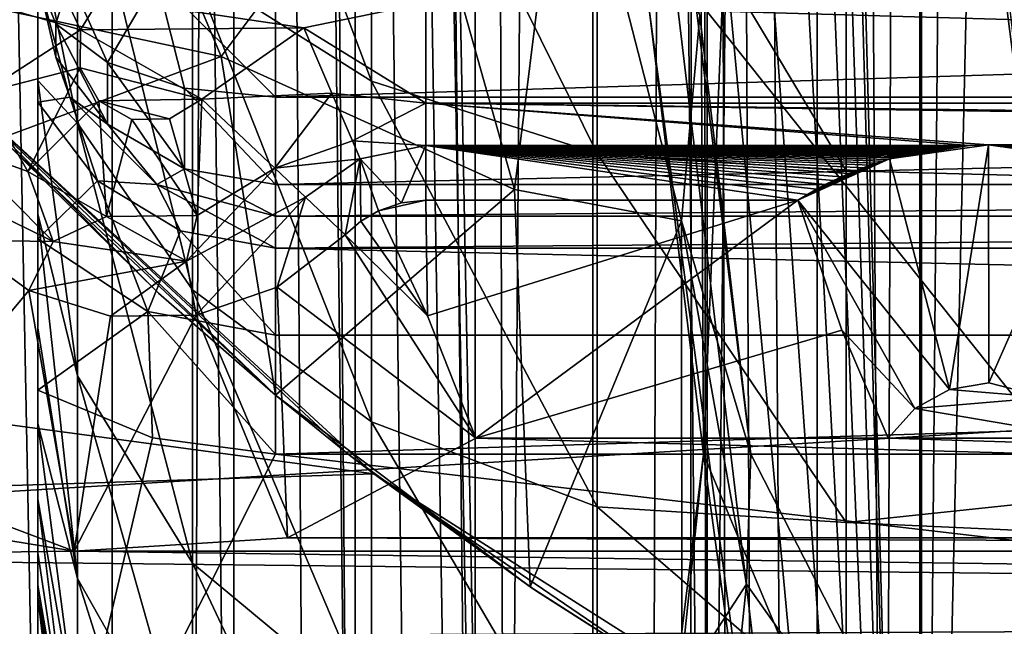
# Model space of a CAD drawing. Header units: metres. Extents: x -104 to 104, y -111 to 38.
# Tile 612 of 656: x -4.54 to -2.47, y -5.36 to -4.09. Entities that reach past the tile are written whole.
import ezdxf

# ---------------------------------------------------------------- set-up
doc = ezdxf.new("R2010")
doc.units = ezdxf.units.M
doc.layers.add('solid_509367_AD153', color=7, linetype='CONTINUOUS')

msp = doc.modelspace()

# ---------------------------------------------------------------- linework, layer by layer
at = {"layer": 'solid_509367_AD153'}
for points in [[(-2.166305, 19.912369, 77.697067), (-3.119777, 19.78565, 77.693916), (-2.351906, -88.253304, 77.696541)], [(-3.119777, 19.78565, 77.693916), (-4.065849, 19.613483, 77.689667), (-3.25963, -22.351816, 77.693359)], [(-3.119777, 19.78565, 77.693916), (-3.25963, -22.351816, 77.693359), (-3.14786, -86.846909, 77.69381)], [(-3.119777, 19.78565, 77.693916), (-3.14786, -86.846909, 77.69381), (-3.018023, -87.232002, 77.694305)], [(-3.119777, 19.78565, 77.693916), (-2.62201, -87.935936, 77.695702), (-2.351906, -88.253304, 77.696541)], [(-3.119777, 19.78565, 77.693916), (-2.842237, -87.594536, 77.694954), (-2.62201, -87.935936, 77.695702)], [(-3.119777, 19.78565, 77.693916), (-3.018023, -87.232002, 77.694305), (-2.842237, -87.594536, 77.694954)], [(-4.065849, 19.613483, 77.689667), (-5.00351, 19.395918, 77.684357), (-4.22646, -20.03903, 77.688835)], [(-4.065849, 19.613483, 77.689667), (-4.22646, -20.03903, 77.688835), (-3.724842, -20.678539, 77.69133)], [(-4.065849, 19.613483, 77.689667), (-3.29191, -21.901579, 77.69323), (-3.25963, -22.351816, 77.693359)], [(-4.065849, 19.613483, 77.689667), (-3.381114, -21.471359, 77.692856), (-3.29191, -21.901579, 77.69323)], [(-4.065849, 19.613483, 77.689667), (-3.527599, -21.060726, 77.692223), (-3.381114, -21.471359, 77.692856)], [(-4.065849, 19.613483, 77.689667), (-3.724842, -20.678539, 77.69133), (-3.527599, -21.060726, 77.692223)], [(-88.5, -7.5, -19), (-88.5, 19.5, -19), (88.5, 19.5, -19)], [(-36.57795, -7.5, -19), (-88.5, -7.5, -19), (88.5, 19.5, -19)], [(-34.248123, -7.626659, -19), (-36.57795, -7.5, -19), (88.5, 19.5, -19)], [(-31.945723, -8.004942, -19), (-34.248123, -7.626659, -19), (88.5, 19.5, -19)], [(31.945723, -8.004942, -19), (-31.945723, -8.004942, -19), (88.5, 19.5, -19)], [(-5.00351, 19.395918, 77.684357), (-4.826211, -19.571341, 77.68544), (-4.22646, -20.03903, 77.688835)], [(-3.1, -5, 9.95), (-2.144829, 17.720594, 9.95), (-3.207631, 17.558769, 9.95)], [(-3.1, -5, 9.95), (-0.210047, -11.912165, 9.95), (-2.144829, 17.720594, 9.95)], [(-3.213941, -4.064489, 9.95), (-3.1, -5, 9.95), (-3.207631, 17.558769, 9.95)], [(-2.645041, 15.95874, 8.518234), (-2.645041, -8.3441, 8.518234), (-3.137322, 10.169916, 8.531125)], [(-2.092191, 15.933249, 8.396935), (-2.645041, -8.3441, 8.518234), (-2.645041, 15.95874, 8.518234)], [(-2.092191, 15.933249, 8.396935), (-2.092191, -8.318608, 8.396935), (-2.645041, -8.3441, 8.518234)], [(-2.641419, -7.942308, -15.57002), (-2.43484, 15.591616, -15.414058), (-2.641453, 15.557263, -15.570044)], [(-2.641419, -7.942308, -15.57002), (-2.434789, -7.976449, -15.414016), (-2.43484, 15.591616, -15.414058)], [(-2.718988, -7.929505, -15.621731), (-2.641453, 15.557263, -15.570044), (-2.860988, 15.520916, -15.707774)], [(-2.718988, -7.929505, -15.621731), (-2.641419, -7.942308, -15.57002), (-2.641453, 15.557263, -15.570044)], [(-3.092065, -7.867638, -15.826261), (-2.860988, 15.520916, -15.707774), (-3.092076, 15.482354, -15.826265)], [(-3.092065, -7.867638, -15.826261), (-2.86097, -7.906126, -15.707764), (-2.860988, 15.520916, -15.707774)], [(-2.86097, -7.906126, -15.707764), (-2.718988, -7.929505, -15.621731), (-2.860988, 15.520916, -15.707774)], [(-3.092065, -7.867638, -15.826261), (-3.092076, 15.482354, -15.826265), (-3.332809, 15.441798, -15.924423)], [(-3.516077, -7.796456, -15.983477), (-3.332809, 15.441798, -15.924423), (-3.580391, 15.400476, -16.001173)], [(-3.516077, -7.796456, -15.983477), (-3.332802, -7.82711, -15.92442), (-3.332809, 15.441798, -15.924423)], [(-3.332802, -7.82711, -15.92442), (-3.092065, -7.867638, -15.826261), (-3.332809, 15.441798, -15.924423)], [(-3.580386, -7.785806, -16.001171), (-3.580391, 15.400476, -16.001173), (-3.832566, 15.358799, -16.056074)], [(-3.580386, -7.785806, -16.001171), (-3.516077, -7.796456, -15.983477), (-3.580391, 15.400476, -16.001173)], [(-3.832564, -7.744149, -16.056072), (-3.832566, 15.358799, -16.056074), (-4.087759, 15.316357, -16.089031)], [(-3.832564, -7.744149, -16.056072), (-3.580386, -7.785806, -16.001171), (-3.832566, 15.358799, -16.056074)], [(-4.087758, -7.701716, -16.089031), (-4.087759, 15.316357, -16.089031), (-4.344064, 15.273149, -16.1)], [(-3.92994, -7.728007, -16.07128), (-3.832564, -7.744149, -16.056072), (-4.087759, 15.316357, -16.089031)], [(-4.087758, -7.701716, -16.089031), (-3.92994, -7.728007, -16.07128), (-4.087759, 15.316357, -16.089031)], [(-4.344064, -7.658508, -16.1), (-4.344064, 15.273149, -16.1), (-55.566704, 15.273149, -16.1)], [(-21.630114, -7.658508, -16.1), (-4.344064, -7.658508, -16.1), (-55.566704, 15.273149, -16.1)], [(-4.087758, -7.701716, -16.089031), (-4.344064, 15.273149, -16.1), (-4.344064, -7.658508, -16.1)], [(-2.645041, -8.3441, 8.518234), (-3.149765, 9.587914, 8.531451), (-3.137322, 10.169916, 8.531125)], [(-2.645041, -8.3441, 8.518234), (-3.219742, 9.008346, 8.533283), (-3.149765, 9.587914, 8.531451)], [(-2.645041, -8.3441, 8.518234), (-3.346861, 8.441841, 8.536613), (-3.219742, 9.008346, 8.533283)], [(-2.645041, -8.3441, 8.518234), (-3.530767, 7.88705, 8.541428), (-3.346861, 8.441841, 8.536613)], [(-2.645041, -8.3441, 8.518234), (-3.767322, 7.357148, 8.547623), (-3.530767, 7.88705, 8.541428)], [(-2.645041, -8.3441, 8.518234), (-4.057682, 6.850105, 8.555225), (-3.767322, 7.357148, 8.547623)], [(-2.645041, -8.3441, 8.518234), (-4.394969, 6.376723, 8.564058), (-4.057682, 6.850105, 8.555225)], [(-3.213895, -4.064669, 8.533131), (-4.394969, 6.376723, 8.564058), (-2.645041, -8.3441, 8.518234)], [(-4.5, -4.734557, 40.11824), (-4.5, 4.788981, 40.229225), (-4.5, 4.257056, 39.344013)], [(-4.5, -4.734557, 40.11824), (-4.5, -4.935685, 40.570309), (-4.5, 4.788981, 40.229225)], [(-4.5, -0.334326, 40.530945), (-4.5, 4.788981, 40.229225), (-4.5, -4.935685, 40.570309)], [(-4.5, -5.3, 45.5), (-4.5, 3.941875, 46.042828), (-4.5, 4.563348, 45.195496)], [(-4.5, 0.334326, 44.469055), (-4.5, -5.3, 45.5), (-4.5, 4.563348, 45.195496)], [(-4.5, -4.214715, 39.287544), (-4.5, 4.257056, 39.344013), (-4.5, 3.550932, 38.565445)], [(-4.5, -4.494647, 39.691708), (-4.5, -4.734557, 40.11824), (-4.5, 4.257056, 39.344013)], [(-4.5, -4.214715, 39.287544), (-4.5, -4.494647, 39.691708), (-4.5, 4.257056, 39.344013)], [(-4.5, -5.971875, 47.499973), (-4.5, 3.565301, 46.581497), (-4.5, 3.941875, 46.042828)], [(-4.5, -5.3, 45.5), (-4.5, -5.971875, 47.499973), (-4.5, 3.941875, 46.042828)], [(-4.5, -5.971875, 47.499973), (-4.5, 3.429116, 46.881294), (-4.5, 3.565301, 46.581497)], [(-4.5, -3.89456, 38.905235), (-4.5, -4.214715, 39.287544), (-4.5, 3.550932, 38.565445)], [(-4.5, -5.971875, 47.499973), (-4.5, 3.330002, 47.195301), (-4.5, 3.429116, 46.881294)], [(-4.5, -5.971875, 47.499973), (-4.5, 3.25, 47.847668), (-4.5, 3.330002, 47.195301)], [(-4.5, -2.5, 48), (-4.5, 3.25, 47.847668), (-4.5, -5.971875, 47.499973)], [(-4.5, 0.334326, 44.469055), (-4.5, -0.349605, 44.466087), (-4.5, -5.3, 45.5)], [(-4.5, -0.989523, 40.762096), (-4.5, -0.334326, 40.530945), (-4.5, -4.935685, 40.570309)], [(-4.5, -0.349605, 44.466087), (-4.5, -1.00305, 44.230145), (-4.5, -5.3, 45.5)], [(-4.5, -0.989523, 40.762096), (-4.5, -4.935685, 40.570309), (-4.5, -5.094512, 41.038918)], [(-4.5, -1.523292, 41.207069), (-4.5, -0.989523, 40.762096), (-4.5, -5.094512, 41.038918)], [(-4.5, -1.00305, 44.230145), (-4.5, -1.529619, 43.786282), (-4.5, -5.3, 45.5)], [(-4.5, -1.523292, 41.207069), (-4.5, -5.094512, 41.038918), (-4.5, -5.20752, 41.515072)], [(-4.5, -1.86743, 41.792873), (-4.5, -1.523292, 41.207069), (-4.5, -5.20752, 41.515072)], [(-4.5, -1.529619, 43.786282), (-4.5, -1.868652, 43.203342), (-4.5, -5.3, 45.5)], [(-4.5, -1.86743, 41.792873), (-4.5, -5.20752, 41.515072), (-4.5, -5.275949, 42.001942)], [(-4.5, -2, 42.5), (-4.5, -1.86743, 41.792873), (-4.5, -5.275949, 42.001942)], [(-4.5, -1.868652, 43.203342), (-4.5, -5.3, 42.500042), (-4.5, -5.3, 45.5)], [(-4.5, -1.868652, 43.203342), (-4.5, -2, 42.5), (-4.5, -5.3, 42.500042)], [(-4.5, -2, 42.5), (-4.5, -5.275949, 42.001942), (-4.5, -5.3, 42.500042)], [(-4.5, -2.5, 48), (-4.5, -4.260396, 53.755722), (-4.5, -4, 54)], [(-4.5, -2.5, 48), (-4.5, -4.547227, 53.572174), (-4.5, -4.260396, 53.755722)], [(-4.5, -2.5, 48), (-4.5, -4.865993, 53.5), (-4.5, -4.547227, 53.572174)], [(-4.5, -2.5, 48), (-4.5, -5.9925, 53.5), (-4.5, -4.865993, 53.5)], [(-4.5, -2.5, 48), (-4.5, -5.9825, 49.5), (-4.5, -5.9925, 53.5)], [(-4.5, -2.5, 48), (-4.5, -5.971875, 47.499973), (-4.5, -5.9825, 49.5)], [(-4.175017, -3.215088, 37.082531), (-3.798372, -3.407131, 36.758934), (-3.798372, -4.215868, 37.323627)], [(-4.175017, -3.97824, 37.615395), (-4.175017, -3.215088, 37.082531), (-3.798372, -4.215868, 37.323627)], [(-3.798372, -3.407131, 36.758934), (-3.323806, -3.530298, 36.551395), (-3.323806, -4.368271, 37.136501)], [(-3.798372, -4.215868, 37.323627), (-3.798372, -3.407131, 36.758934), (-3.323806, -4.368271, 37.136501)], [(-5, -3.5, 28.700001), (-4.5, -6.947333, 28.700001), (-12.136724, -3.56684, 28.700001)], [(-5, -3.5, 28.700001), (-4.5, -3.5, 28.700001), (-4.5, -6.947333, 28.700001)], [(-4.5, -6.1, 47), (-4.5, -3.5, 47), (-5, -3.5, 47)], [(-4.780862, -7.801657, 47), (-4.5, -6.1, 47), (-5, -3.5, 47)], [(-4.5, -3.5, 47), (-4.5, -6.947333, 28.700001), (-4.5, -3.5, 28.700001)], [(-4.5, -6.1, 36.517113), (-4.5, -6.947333, 28.700001), (-4.5, -3.5, 47)], [(-4.5, -6.1, 47), (-4.5, -6.1, 36.517113), (-4.5, -3.5, 47)], [(-4.114616, -4.164459, 14.091293), (-4.876041, -4.00069, 14.688856), (-4.383194, -3.524907, 14.091293)], [(-4.114616, -4.164459, 14.091293), (-4.383194, -3.524907, 14.091293), (-3.723511, -3.642461, 13.299787)], [(-3.323806, -3.530298, 36.551395), (-2.8, -3.57251, 36.480267), (-2.8, -4.404294, 37.059212)], [(-3.323806, -4.368271, 37.136501), (-3.323806, -3.530298, 36.551395), (-2.8, -4.404294, 37.059212)], [(-4.5, -6.947333, 28.700001), (-11.505637, -5.257634, 28.700001), (-12.136724, -3.56684, 28.700001)], [(-3.497308, -4.443732, 13.299787), (-3.723511, -3.642461, 13.299787), (-3.388863, -3.566906, 12.401806)], [(-3.497308, -4.443732, 13.299787), (-3.388863, -3.566906, 12.401806), (-3.145992, -4.509404, 12.401806)], [(-3.145992, -4.509404, 12.401806), (-3.388863, -3.566906, 12.401806), (-3.107684, -4.078112, 11.45)], [(2.8, -4.552924, 37.182964), (-2.8, -3.57251, 36.480267), (2.8, -3.57251, 36.480267)], [(2.8, -4.552924, 37.182964), (-2.8, -4.404294, 37.059212), (-2.8, -3.57251, 36.480267)], [(-4.114616, -4.164459, 14.091293), (-3.723511, -3.642461, 13.299787), (-3.497308, -4.443732, 13.299787)], [(-4.416797, -4.304078, 38.574528), (-4.5, -3.89456, 38.905235), (-4.416797, -3.678695, 37.983185)], [(-4.416797, -3.678695, 37.983185), (-4.175017, -3.97824, 37.615395), (-4.175017, -4.654547, 38.25489)], [(-4.416797, -4.304078, 38.574528), (-4.416797, -3.678695, 37.983185), (-4.175017, -4.654547, 38.25489)], [(-15.631022, -3.857101, 21.049999), (-15.052203, -5.712808, 21.049999), (15.63101, -3.857155, 21.049999)], [(-15.052203, -5.712808, 21.049999), (15.052176, -5.712878, 21.049999), (15.63101, -3.857155, 21.049999)], [(-4.613208, -4.049857, 67.413055), (-4.514097, -3.886887, 67.413055), (-4.410271, -4.108369, 67.5)], [(-4.514097, -3.886887, 67.413055), (-4.368894, -4.04026, 67.5), (-4.410271, -4.108369, 67.5)], [(-2.350674, -4.920843, 10.95), (-2.483508, -3.893746, 10.95), (-2.394315, -4.021031, 11.091421)], [(-2.466423, -3.966312, 9.95), (-2.483508, -3.893746, 10.95), (-2.350674, -4.920843, 10.95)], [(-4.416797, -4.304078, 38.574528), (-4.5, -4.214715, 39.287544), (-4.5, -3.89456, 38.905235)], [(-3.11787, -4.036328, 9.95), (-2.466423, -3.966312, 9.95), (-2.35, -5, 9.95)], [(-4.175017, -3.97824, 37.615395), (-3.798372, -4.215868, 37.323627), (-3.798372, -4.932572, 38.00132)], [(-4.175017, -4.654547, 38.25489), (-4.175017, -3.97824, 37.615395), (-3.798372, -4.932572, 38.00132)], [(-4.114616, -4.164459, 14.091293), (-4.577397, -4.336231, 14.562928), (-4.876041, -4.00069, 14.688856)], [(-4.433012, -4.25, 54), (-4.5, -4, 65), (-4.5, -4, 54)], [(-4.433012, -4.25, 65), (-4.5, -4, 65), (-4.433012, -4.25, 54)], [(-4.46194, -4.165707, 65.095673), (-4.5, -4, 65), (-4.433012, -4.25, 65)], [(-4.46194, -4.095584, 65.165756), (-4.5, -4, 65), (-4.46194, -4.165707, 65.095673)], [(-4.433012, -4, 65.25), (-4.5, -4, 65), (-4.46194, -4.095584, 65.165756)], [(-4.433012, -4.25, 54), (-4.5, -4, 54), (-4.5, -4.260396, 53.755722)], [(-4.433012, -4, 65.25), (-4.46194, -4.095584, 65.165756), (-4.353553, -4.176616, 65.306282)], [(-4.25, -4, 65.433014), (-4.433012, -4, 65.25), (-4.353553, -4.176616, 65.306282)], [(-4.25, -4, 65.433014), (-4.353553, -4.176616, 65.306282), (-4.191342, -4.230761, 65.400169)], [(-4.25, -4, 65.433014), (-4.191342, -4.230761, 65.400169), (-4, -4.249773, 65.433144)], [(-4, -4, 65.5), (-4.25, -4, 65.433014), (-4, -4.249773, 65.433144)], [(4, -4, 65.5), (-4, -4, 65.5), (-4, -4.249773, 65.433144)], [(4, -4.25, 65.433014), (4, -4, 65.5), (-4, -4.249773, 65.433144)], [(-3, -5, 9.95), (-3.11787, -4.036328, 9.95), (-2.35, -5, 9.95)], [(-3.107684, -4.078112, 11.45), (-3.11787, -4.036328, 9.95), (-3, -5, 9.95)], [(-4.615817, -4.240581, 67.413055), (-4.613208, -4.049857, 67.413055), (-4.410271, -4.108369, 67.5)], [(-3.940437, -4.104232, 67.5), (-4.410271, -4.108369, 67.5), (-4.368894, -4.04026, 67.5)], [(-3.684052, -4.051118, 67.5), (-3.940437, -4.104232, 67.5), (-4.368894, -4.04026, 67.5)], [(-3.684052, -4.262322, 67.413055), (-3.940437, -4.104232, 67.5), (-3.684052, -4.051118, 67.5)], [(3.684052, -4.262322, 67.413055), (-3.684052, -4.051118, 67.5), (3.684052, -4.051118, 67.5)], [(-3.684052, -4.262322, 67.413055), (-3.684052, -4.051118, 67.5), (3.684052, -4.262322, 67.413055)], [(-3.213941, -4.064489, 9.95), (-3.213895, -4.064669, 8.533131), (-3.1, -5, 8.530148)], [(-3.213941, -4.064489, 9.95), (-3.1, -5, 8.530148), (-3.1, -5, 9.95)], [(-3.213895, -4.064669, 8.533131), (-2.645041, -8.3441, 8.518234), (-3.1, -5, 8.530148)], [(-3.145992, -4.509404, 12.401806), (-3.107684, -4.078112, 11.45), (-3, -5, 11.45)], [(-3, -5, 11.45), (-3.107684, -4.078112, 11.45), (-3, -5, 9.95)], [(-4.46194, -4.095584, 65.165756), (-4.46194, -4.165707, 65.095673), (-4.353553, -4.306186, 65.176773)], [(-4.353553, -4.176616, 65.306282), (-4.46194, -4.095584, 65.165756), (-4.353553, -4.306186, 65.176773)], [(-4.615817, -4.240581, 67.413055), (-4.410271, -4.108369, 67.5), (-4.411252, -4.188041, 67.5)], [(-4.155261, -4.253894, 67.5), (-4.411252, -4.188041, 67.5), (-4.410271, -4.108369, 67.5)], [(-3.940437, -4.104232, 67.5), (-4.155261, -4.253894, 67.5), (-4.410271, -4.108369, 67.5)], [(-3.881552, -4.241053, 67.460243), (-4.155261, -4.253894, 67.5), (-3.940437, -4.104232, 67.5)], [(-3.881552, -4.241053, 67.460243), (-3.940437, -4.104232, 67.5), (-3.684052, -4.262322, 67.413055)], [(-4.114616, -4.164459, 14.091293), (-4.00031, -4.876356, 14.092977), (-4.577397, -4.336231, 14.562928)], [(-4.353553, -4.306186, 65.176773), (-4.46194, -4.165707, 65.095673), (-4.433012, -4.25, 65)], [(-4.353553, -4.176616, 65.306282), (-4.353553, -4.306186, 65.176773), (-4.191342, -4.400052, 65.230972)], [(-4.191342, -4.230761, 65.400169), (-4.353553, -4.176616, 65.306282), (-4.191342, -4.400052, 65.230972)], [(-4.114616, -4.164459, 14.091293), (-3.497308, -4.443732, 13.299787), (-4.00031, -4.876356, 14.092977)], [(-4.521201, -4.406201, 67.413055), (-4.615817, -4.240581, 67.413055), (-4.411252, -4.188041, 67.5)], [(-4.521201, -4.406201, 67.413055), (-4.411252, -4.188041, 67.5), (-4.371636, -4.257076, 67.5)], [(-4.155261, -4.253894, 67.5), (-4.371636, -4.257076, 67.5), (-4.411252, -4.188041, 67.5)], [(-8.992575, -4.341708, 15.05), (-4.685295, -4.219987, 15.05), (-3.79355, -5.04171, 15.05)], [(-3.847322, -5, 13.911839), (-3.79355, -5.04171, 15.05), (-4.685295, -4.219987, 15.05)], [(-4.00031, -4.876356, 14.092977), (-3.847322, -5, 13.911839), (-4.685295, -4.219987, 15.05)], [(-4.246126, -4.66155, 14.331356), (-4.00031, -4.876356, 14.092977), (-4.685295, -4.219987, 15.05)], [(-4.577397, -4.336231, 14.562928), (-4.246126, -4.66155, 14.331356), (-4.685295, -4.219987, 15.05)], [(-4.416797, -4.835504, 39.251568), (-4.5, -4.494647, 39.691708), (-4.5, -4.214715, 39.287544)], [(-4.416797, -4.835504, 39.251568), (-4.5, -4.214715, 39.287544), (-4.416797, -4.304078, 38.574528)], [(-3.798372, -4.215868, 37.323627), (-3.323806, -4.368271, 37.136501), (-3.323806, -5.110884, 37.838696)], [(-3.798372, -4.932572, 38.00132), (-3.798372, -4.215868, 37.323627), (-3.323806, -5.110884, 37.838696)], [(-4.521201, -4.406201, 67.413055), (-4.668054, -4.352595, 67.202621), (-4.615817, -4.240581, 67.413055)], [(-4.191342, -4.230761, 65.400169), (-4.191342, -4.400052, 65.230972), (-4, -4.433012, 65.25)], [(-4, -4.249773, 65.433144), (-4.191342, -4.230761, 65.400169), (-4, -4.433012, 65.25)], [(-3.881552, -4.241053, 67.460243), (-4.001887, -4.399097, 67.413055), (-4.155261, -4.253894, 67.5)], [(-3.881552, -4.241053, 67.460243), (-3.838194, -4.341807, 67.351509), (-4.001887, -4.399097, 67.413055)], [(-3.881552, -4.241053, 67.460243), (-3.684052, -4.262322, 67.413055), (-3.838194, -4.341807, 67.351509)], [(-4.355581, -4.500817, 67.413055), (-4.521201, -4.406201, 67.413055), (-4.371636, -4.257076, 67.5)], [(-4.374354, -4.425833, 53.75), (-4.433012, -4.25, 54), (-4.5, -4.260396, 53.755722)], [(-4.374354, -4.425833, 53.75), (-4.5, -4.260396, 53.755722), (-4.5, -4.547227, 53.572174)], [(-4.374354, -4.425833, 53.75), (-4.25, -4.433012, 54), (-4.433012, -4.25, 54)], [(-4.433012, -4.25, 65), (-4.433012, -4.25, 54), (-4.25, -4.433012, 54)], [(-4.25, -4.433012, 65), (-4.433012, -4.25, 65), (-4.25, -4.433012, 54)], [(-4.353553, -4.306186, 65.176773), (-4.433012, -4.25, 65), (-4.25, -4.433012, 65)], [(-4.155261, -4.253894, 67.5), (-4.222929, -4.295144, 67.5), (-4.371636, -4.257076, 67.5)], [(-4.222929, -4.295144, 67.5), (-4.302468, -4.2964, 67.5), (-4.371636, -4.257076, 67.5)], [(-4.355581, -4.500817, 67.413055), (-4.371636, -4.257076, 67.5), (-4.302468, -4.2964, 67.5)], [(-4.164857, -4.498208, 67.413055), (-4.222929, -4.295144, 67.5), (-4.155261, -4.253894, 67.5)], [(-4.164857, -4.498208, 67.413055), (-4.155261, -4.253894, 67.5), (-4.001887, -4.399097, 67.413055)], [(4, -4.25, 65.433014), (-4, -4.249773, 65.433144), (-4, -4.433012, 65.25)], [(4, -4.433144, 65.249771), (4, -4.25, 65.433014), (-4, -4.433012, 65.25)], [(-3.838194, -4.341807, 67.351509), (-3.684052, -4.262322, 67.413055), (-3.684052, -4.351107, 67.202621)], [(-3.684052, -4.262322, 67.413055), (-2.540729, -4.351107, 67.202621), (-3.684052, -4.351107, 67.202621)], [(-3.684052, -4.262322, 67.413055), (3.684052, -4.351107, 67.202621), (2.499835, -4.35, 67.225876)], [(-3.684052, -4.262322, 67.413055), (3.684052, -4.262322, 67.413055), (3.684052, -4.351107, 67.202621)], [(-3.684052, -4.262322, 67.413055), (-2.500165, -4.35, 67.225876), (-2.540729, -4.351107, 67.202621)], [(-3.684052, -4.262322, 67.413055), (2.499835, -4.35, 67.225876), (-2.500165, -4.35, 67.225876)], [(-4.416797, -4.304078, 38.574528), (-4.175017, -4.654547, 38.25489), (-4.175017, -5.229245, 38.987057)], [(-4.416797, -4.835504, 39.251568), (-4.416797, -4.304078, 38.574528), (-4.175017, -5.229245, 38.987057)], [(-4.164857, -4.498208, 67.413055), (-4.355581, -4.500817, 67.413055), (-4.302468, -4.2964, 67.5)], [(-4.191342, -4.400052, 65.230972), (-4.353553, -4.306186, 65.176773), (-4.25, -4.433012, 65)], [(-4.164857, -4.498208, 67.413055), (-4.302468, -4.2964, 67.5), (-4.222929, -4.295144, 67.5)], [(-8.791926, -5.202926, 15.05), (-8.992575, -4.341708, 15.05), (-3.79355, -5.04171, 15.05)], [(-4.577397, -4.336231, 14.562928), (-4.00031, -4.876356, 14.092977), (-4.246126, -4.66155, 14.331356)], [(-3.838194, -4.341807, 67.351509), (-3.821965, -4.379521, 67.202621), (-4.001887, -4.399097, 67.413055)], [(-3.838194, -4.341807, 67.351509), (-3.684052, -4.351107, 67.202621), (-3.821965, -4.379521, 67.202621)], [(-4.668054, -4.352595, 67.202621), (-4.467596, -4.553054, 67.202621), (-4.771026, -4.404369, 53.995636)], [(-4.521201, -4.406201, 67.413055), (-4.467596, -4.553054, 67.202621), (-4.668054, -4.352595, 67.202621)], [(-3.821965, -4.379521, 67.202621), (-3.684052, -4.351107, 67.202621), (-3.735375, -4.47212, 53.989929)], [(-3.684052, -4.351107, 67.202621), (-3.684052, -4.466362, 53.995636), (-3.735375, -4.47212, 53.989929)], [(-2.901253, -4.466362, 53.995636), (-3.684052, -4.466362, 53.995636), (-3.684052, -4.351107, 67.202621)], [(-2.881384, -4.454209, 55.388306), (-2.901253, -4.466362, 53.995636), (-3.684052, -4.351107, 67.202621)], [(-2.862335, -4.443332, 56.634613), (-2.881384, -4.454209, 55.388306), (-3.684052, -4.351107, 67.202621)], [(-2.84406, -4.433574, 57.752777), (-2.862335, -4.443332, 56.634613), (-3.684052, -4.351107, 67.202621)], [(-2.826551, -4.424823, 58.755535), (-2.84406, -4.433574, 57.752777), (-3.684052, -4.351107, 67.202621)], [(-2.809801, -4.416975, 59.654907), (-2.826551, -4.424823, 58.755535), (-3.684052, -4.351107, 67.202621)], [(-2.793787, -4.409935, 60.461487), (-2.809801, -4.416975, 59.654907), (-3.684052, -4.351107, 67.202621)], [(-2.778484, -4.403619, 61.185337), (-2.793787, -4.409935, 60.461487), (-3.684052, -4.351107, 67.202621)], [(-2.763872, -4.397952, 61.834656), (-2.778484, -4.403619, 61.185337), (-3.684052, -4.351107, 67.202621)], [(-2.749926, -4.392867, 62.417377), (-2.763872, -4.397952, 61.834656), (-3.684052, -4.351107, 67.202621)], [(-2.736622, -4.388305, 62.940132), (-2.749926, -4.392867, 62.417377), (-3.684052, -4.351107, 67.202621)], [(-2.72394, -4.384213, 63.409012), (-2.736622, -4.388305, 62.940132), (-3.684052, -4.351107, 67.202621)], [(-2.711848, -4.380541, 63.82972), (-2.72394, -4.384213, 63.409012), (-3.684052, -4.351107, 67.202621)], [(-2.700318, -4.377247, 64.207275), (-2.711848, -4.380541, 63.82972), (-3.684052, -4.351107, 67.202621)], [(-2.689325, -4.374289, 64.546158), (-2.700318, -4.377247, 64.207275), (-3.684052, -4.351107, 67.202621)], [(-2.678843, -4.371635, 64.85025), (-2.689325, -4.374289, 64.546158), (-3.684052, -4.351107, 67.202621)], [(-2.668847, -4.369253, 65.12323), (-2.678843, -4.371635, 64.85025), (-3.684052, -4.351107, 67.202621)], [(-2.659312, -4.367115, 65.368172), (-2.668847, -4.369253, 65.12323), (-3.684052, -4.351107, 67.202621)], [(-2.650214, -4.365197, 65.588066), (-2.659312, -4.367115, 65.368172), (-3.684052, -4.351107, 67.202621)], [(-2.641531, -4.363475, 65.785339), (-2.650214, -4.365197, 65.588066), (-3.684052, -4.351107, 67.202621)], [(-2.633241, -4.36193, 65.962357), (-2.641531, -4.363475, 65.785339), (-3.684052, -4.351107, 67.202621)], [(-2.62532, -4.360544, 66.121193), (-2.633241, -4.36193, 65.962357), (-3.684052, -4.351107, 67.202621)], [(-2.617743, -4.3593, 66.263771), (-2.62532, -4.360544, 66.121193), (-3.684052, -4.351107, 67.202621)], [(-2.61049, -4.358183, 66.391716), (-2.617743, -4.3593, 66.263771), (-3.684052, -4.351107, 67.202621)], [(-2.60354, -4.357182, 66.506531), (-2.61049, -4.358183, 66.391716), (-3.684052, -4.351107, 67.202621)], [(-2.596871, -4.356282, 66.60955), (-2.60354, -4.357182, 66.506531), (-3.684052, -4.351107, 67.202621)], [(-2.590464, -4.355476, 66.701958), (-2.596871, -4.356282, 66.60955), (-3.684052, -4.351107, 67.202621)], [(-2.584297, -4.354753, 66.784859), (-2.590464, -4.355476, 66.701958), (-3.684052, -4.351107, 67.202621)], [(-2.578351, -4.354104, 66.859184), (-2.584297, -4.354753, 66.784859), (-3.684052, -4.351107, 67.202621)], [(-2.572604, -4.353522, 66.925797), (-2.578351, -4.354104, 66.859184), (-3.684052, -4.351107, 67.202621)], [(-2.56703, -4.353002, 66.985504), (-2.572604, -4.353522, 66.925797), (-3.684052, -4.351107, 67.202621)], [(-2.561604, -4.352534, 67.039032), (-2.56703, -4.353002, 66.985504), (-3.684052, -4.351107, 67.202621)], [(-2.556297, -4.352116, 67.086975), (-2.561604, -4.352534, 67.039032), (-3.684052, -4.351107, 67.202621)], [(-2.551076, -4.351741, 67.129913), (-2.556297, -4.352116, 67.086975), (-3.684052, -4.351107, 67.202621)], [(-2.545904, -4.351406, 67.168312), (-2.551076, -4.351741, 67.129913), (-3.684052, -4.351107, 67.202621)], [(-2.540729, -4.351107, 67.202621), (-2.545904, -4.351406, 67.168312), (-3.684052, -4.351107, 67.202621)], [(-3.323806, -4.368271, 37.136501), (-2.8, -4.404294, 37.059212), (-2.8, -5.143764, 37.75219)], [(-3.323806, -5.110884, 37.838696), (-3.323806, -4.368271, 37.136501), (-2.8, -5.143764, 37.75219)], [(-2.500002, -4.35, 54), (-2.582261, -4.863921, 53.5), (-2.708886, -4.379676, 54)], [(-2.500165, -4.35, 67.225876), (-2.708886, -4.379676, 54), (-2.540729, -4.351107, 67.202621)], [(-2.500165, -4.35, 67.225876), (-2.500002, -4.35, 54), (-2.708886, -4.379676, 54)], [(-2.708886, -4.379676, 54), (-2.545904, -4.351406, 67.168312), (-2.540729, -4.351107, 67.202621)], [(-2.708886, -4.379676, 54), (-2.551076, -4.351741, 67.129913), (-2.545904, -4.351406, 67.168312)], [(-2.708886, -4.379676, 54), (-2.556297, -4.352116, 67.086975), (-2.551076, -4.351741, 67.129913)], [(-2.708886, -4.379676, 54), (-2.561604, -4.352534, 67.039032), (-2.556297, -4.352116, 67.086975)], [(-2.708886, -4.379676, 54), (-2.56703, -4.353002, 66.985504), (-2.561604, -4.352534, 67.039032)], [(-2.708886, -4.379676, 54), (-2.572604, -4.353522, 66.925797), (-2.56703, -4.353002, 66.985504)], [(-2.708886, -4.379676, 54), (-2.578351, -4.354104, 66.859184), (-2.572604, -4.353522, 66.925797)], [(-2.708886, -4.379676, 54), (-2.584297, -4.354753, 66.784859), (-2.578351, -4.354104, 66.859184)], [(-2.708886, -4.379676, 54), (-2.590464, -4.355476, 66.701958), (-2.584297, -4.354753, 66.784859)], [(-2.708886, -4.379676, 54), (-2.596871, -4.356282, 66.60955), (-2.590464, -4.355476, 66.701958)], [(-2.708886, -4.379676, 54), (-2.60354, -4.357182, 66.506531), (-2.596871, -4.356282, 66.60955)], [(-2.708886, -4.379676, 54), (-2.61049, -4.358183, 66.391716), (-2.60354, -4.357182, 66.506531)], [(-2.708886, -4.379676, 54), (-2.617743, -4.3593, 66.263771), (-2.61049, -4.358183, 66.391716)], [(-2.708886, -4.379676, 54), (-2.62532, -4.360544, 66.121193), (-2.617743, -4.3593, 66.263771)], [(-2.708886, -4.379676, 54), (-2.633241, -4.36193, 65.962357), (-2.62532, -4.360544, 66.121193)], [(-2.708886, -4.379676, 54), (-2.641531, -4.363475, 65.785339), (-2.633241, -4.36193, 65.962357)], [(-2.708886, -4.379676, 54), (-2.650214, -4.365197, 65.588066), (-2.641531, -4.363475, 65.785339)], [(-2.708886, -4.379676, 54), (-2.659312, -4.367115, 65.368172), (-2.650214, -4.365197, 65.588066)], [(-2.708886, -4.379676, 54), (-2.668847, -4.369253, 65.12323), (-2.659312, -4.367115, 65.368172)], [(-2.708886, -4.379676, 54), (-2.678843, -4.371635, 64.85025), (-2.668847, -4.369253, 65.12323)], [(-2.500002, -4.35, 54), (-2.49993, -4.85, 53.5), (-2.582261, -4.863921, 53.5)], [(-2.500165, -4.35, 67.225876), (2.459271, -4.351107, 67.202621), (-2.459271, -4.351107, 67.202621)], [(-2.500165, -4.35, 67.225876), (2.499835, -4.35, 67.225876), (2.459271, -4.351107, 67.202621)], [(-2.500165, -4.35, 67.225876), (-2.459271, -4.351107, 67.202621), (-2.500002, -4.35, 54)], [(-2.291109, -4.379678, 54), (-2.49993, -4.85, 53.5), (-2.500002, -4.35, 54)], [(-2.500002, -4.35, 54), (-2.459271, -4.351107, 67.202621), (-2.450145, -4.351659, 67.139351)], [(-2.500002, -4.35, 54), (-2.450145, -4.351659, 67.139351), (-2.44093, -4.35233, 67.062462)], [(-2.500002, -4.35, 54), (-2.44093, -4.35233, 67.062462), (-2.431409, -4.353143, 66.969276)], [(-2.500002, -4.35, 54), (-2.431409, -4.353143, 66.969276), (-2.421418, -4.354128, 66.8564)], [(-2.500002, -4.35, 54), (-2.421418, -4.354128, 66.8564), (-2.41083, -4.355319, 66.719849)], [(-2.500002, -4.35, 54), (-2.41083, -4.355319, 66.719849), (-2.399528, -4.356761, 66.554779)], [(-2.500002, -4.35, 54), (-2.399528, -4.356761, 66.554779), (-2.387403, -4.3585, 66.3554)], [(-2.500002, -4.35, 54), (-2.387403, -4.3585, 66.3554), (-2.374336, -4.360602, 66.11451)], [(-2.500002, -4.35, 54), (-2.374336, -4.360602, 66.11451), (-2.360215, -4.363142, 65.823555)], [(-2.500002, -4.35, 54), (-2.360215, -4.363142, 65.823555), (-2.344916, -4.36621, 65.472031)], [(-2.500002, -4.35, 54), (-2.344916, -4.36621, 65.472031), (-2.328317, -4.369915, 65.047455)], [(-2.500002, -4.35, 54), (-2.328317, -4.369915, 65.047455), (-2.310293, -4.374389, 64.534752)], [(-2.291109, -4.379678, 54), (-2.500002, -4.35, 54), (-2.310293, -4.374389, 64.534752)], [(-4.001887, -4.399097, 67.413055), (-3.821965, -4.379521, 67.202621), (-3.937413, -4.460136, 67.202621)], [(-3.853717, -4.539374, 53.995636), (-3.937413, -4.460136, 67.202621), (-3.821965, -4.379521, 67.202621)], [(-3.820824, -4.510641, 53.989899), (-3.853717, -4.539374, 53.995636), (-3.821965, -4.379521, 67.202621)], [(-3.821965, -4.379521, 67.202621), (-3.735375, -4.47212, 53.989929), (-3.783453, -4.488776, 53.973419)], [(-3.820824, -4.510641, 53.989899), (-3.821965, -4.379521, 67.202621), (-3.783453, -4.488776, 53.973419)], [(-2.708886, -4.379676, 54), (-2.582261, -4.863921, 53.5), (-2.901253, -4.466362, 53.995636)], [(-2.708886, -4.379676, 54), (-2.901253, -4.466362, 53.995636), (-2.711848, -4.380541, 63.82972)], [(-2.711848, -4.380541, 63.82972), (-2.901253, -4.466362, 53.995636), (-2.72394, -4.384213, 63.409012)], [(-2.72394, -4.384213, 63.409012), (-2.901253, -4.466362, 53.995636), (-2.736622, -4.388305, 62.940132)], [(-2.736622, -4.388305, 62.940132), (-2.901253, -4.466362, 53.995636), (-2.749926, -4.392867, 62.417377)], [(-2.708886, -4.379676, 54), (-2.711848, -4.380541, 63.82972), (-2.700318, -4.377247, 64.207275)], [(-2.708886, -4.379676, 54), (-2.689325, -4.374289, 64.546158), (-2.678843, -4.371635, 64.85025)], [(-2.708886, -4.379676, 54), (-2.700318, -4.377247, 64.207275), (-2.689325, -4.374289, 64.546158)], [(-2.291109, -4.379678, 54), (-2.379405, -4.881093, 53.5), (-2.49993, -4.85, 53.5)], [(-4.467596, -4.553054, 67.202621), (-4.665468, -4.55049, 53.995636), (-4.771026, -4.404369, 53.995636)], [(-4.355581, -4.500817, 67.413055), (-4.467596, -4.553054, 67.202621), (-4.521201, -4.406201, 67.413055)], [(-4.191342, -4.400052, 65.230972), (-4.25, -4.433012, 65), (-4, -4.5, 65)], [(-4, -4.433012, 65.25), (-4.191342, -4.400052, 65.230972), (-4, -4.5, 65)], [(-4.001887, -4.399097, 67.413055), (-3.937413, -4.460136, 67.202621), (-4.187127, -4.594335, 67.202621)], [(-4.164857, -4.498208, 67.413055), (-4.001887, -4.399097, 67.413055), (-4.187127, -4.594335, 67.202621)], [(-2.749926, -4.392867, 62.417377), (-2.901253, -4.466362, 53.995636), (-2.763872, -4.397952, 61.834656)], [(-2.763872, -4.397952, 61.834656), (-2.901253, -4.466362, 53.995636), (-2.778484, -4.403619, 61.185337)], [(-2.778484, -4.403619, 61.185337), (-2.901253, -4.466362, 53.995636), (-2.793787, -4.409935, 60.461487)], [(-2.793787, -4.409935, 60.461487), (-2.901253, -4.466362, 53.995636), (-2.809801, -4.416975, 59.654907)], [(2.8, -4.552924, 37.182964), (-2.8, -5.143764, 37.75219), (-2.8, -4.404294, 37.059212)], [(-4.2685, -4.700534, 53.566856), (-4.374354, -4.425833, 53.75), (-4.5, -4.547227, 53.572174)], [(-4.374354, -4.425833, 53.75), (-4.200041, -4.530527, 53.75), (-4.25, -4.433012, 54)], [(-4.2685, -4.700534, 53.566856), (-4.200041, -4.530527, 53.75), (-4.374354, -4.425833, 53.75)], [(-2.809801, -4.416975, 59.654907), (-2.901253, -4.466362, 53.995636), (-2.826551, -4.424823, 58.755535)], [(-2.826551, -4.424823, 58.755535), (-2.901253, -4.466362, 53.995636), (-2.84406, -4.433574, 57.752777)], [(-4, -4.566988, 53.75), (-4, -4.5, 54), (-4.25, -4.433012, 54)], [(-4.25, -4.433012, 65), (-4.25, -4.433012, 54), (-4, -4.5, 54)], [(-4.200041, -4.530527, 53.75), (-4, -4.566988, 53.75), (-4.25, -4.433012, 54)], [(-4.25, -4.433012, 65), (-4, -4.5, 54), (-4, -4.5, 65)], [(-3.497308, -4.443732, 13.299787), (-3.464799, -5.279148, 13.300406), (-4.00031, -4.876356, 14.092977)], [(4, -4.433144, 65.249771), (-4, -4.433012, 65.25), (-4, -4.5, 65)], [(4, -4.5, 65), (4, -4.433144, 65.249771), (-4, -4.5, 65)], [(-3.497308, -4.443732, 13.299787), (-3.145992, -4.509404, 12.401806), (-3.464799, -5.279148, 13.300406)], [(-2.84406, -4.433574, 57.752777), (-2.901253, -4.466362, 53.995636), (-2.881384, -4.454209, 55.388306)], [(-2.881384, -4.454209, 55.388306), (-2.862335, -4.443332, 56.634613), (-2.84406, -4.433574, 57.752777)], [(-4.187127, -4.594335, 67.202621), (-3.937413, -4.460136, 67.202621), (-4.167203, -4.707855, 53.995636)], [(-3.996862, -4.648867, 53.995636), (-4.167203, -4.707855, 53.995636), (-3.937413, -4.460136, 67.202621)], [(-3.996862, -4.648867, 53.995636), (-3.937413, -4.460136, 67.202621), (-3.853717, -4.539374, 53.995636)], [(-3.684052, -4.466362, 53.995636), (-3.783453, -4.488776, 53.973419), (-3.735375, -4.47212, 53.989929)], [(-3.680157, -4.709057, 53.755051), (-3.783453, -4.488776, 53.973419), (-3.684052, -4.466362, 53.995636)], [(-3.680157, -4.709057, 53.755051), (-3.684052, -4.466362, 53.995636), (-2.901253, -4.466362, 53.995636)], [(-3.680157, -4.709057, 53.755051), (-2.901253, -4.466362, 53.995636), (-3.578945, -4.966343, 53.5)], [(-2.809122, -4.739441, 53.72493), (-3.578945, -4.966343, 53.5), (-2.901253, -4.466362, 53.995636)], [(-2.901253, -4.466362, 53.995636), (-2.582261, -4.863921, 53.5), (-2.65543, -4.90419, 53.5)], [(-2.809122, -4.739441, 53.72493), (-2.901253, -4.466362, 53.995636), (-2.65543, -4.90419, 53.5)], [(-4.416797, -5.261369, 39.999519), (-4.5, -4.734557, 40.11824), (-4.5, -4.494647, 39.691708)], [(-4.416797, -5.261369, 39.999519), (-4.5, -4.494647, 39.691708), (-4.416797, -4.835504, 39.251568)], [(-3.680157, -4.709057, 53.755051), (-3.820824, -4.510641, 53.989899), (-3.783453, -4.488776, 53.973419)], [(-4.355581, -4.500817, 67.413055), (-4.187127, -4.594335, 67.202621), (-4.467596, -4.553054, 67.202621)], [(-4.164857, -4.498208, 67.413055), (-4.187127, -4.594335, 67.202621), (-4.355581, -4.500817, 67.413055)], [(4, -4.5, 54), (-4, -4.5, 54), (-4, -4.566988, 53.75)], [(4, -4.5, 65), (-4, -4.5, 65), (-4, -4.5, 54)], [(4, -4.5, 54), (4, -4.5, 65), (-4, -4.5, 54)], [(4, -4.566856, 53.750225), (4, -4.5, 54), (-4, -4.566988, 53.75)], [(-3.680157, -4.709057, 53.755051), (-3.853717, -4.539374, 53.995636), (-3.820824, -4.510641, 53.989899)], [(-3.145992, -4.509404, 12.401806), (-3.145064, -5.483055, 12.40186), (-3.464799, -5.279148, 13.300406)], [(-3.145992, -4.509404, 12.401806), (-3, -5, 11.45), (-3.009377, -5.273737, 11.45)], [(-3.145992, -4.509404, 12.401806), (-3.009377, -5.273737, 11.45), (-3.145064, -5.483055, 12.40186)], [(-4.2685, -4.700534, 53.566856), (-4, -4.750227, 53.566856), (-4.200041, -4.530527, 53.75)], [(-4, -4.750227, 53.566856), (-4, -4.566988, 53.75), (-4.200041, -4.530527, 53.75)], [(-4.519341, -4.65604, 53.995636), (-4.843873, -5.045458, 53.5), (-4.665468, -4.55049, 53.995636)], [(-4.467596, -4.553054, 67.202621), (-4.519341, -4.65604, 53.995636), (-4.665468, -4.55049, 53.995636)], [(-4.467596, -4.553054, 67.202621), (-4.187127, -4.594335, 67.202621), (-4.519341, -4.65604, 53.995636)], [(-4.2685, -4.700534, 53.566856), (-4.5, -4.547227, 53.572174), (-4.5, -4.865993, 53.5)], [(-3.996862, -4.648867, 53.995636), (-3.853717, -4.539374, 53.995636), (-3.578945, -4.966343, 53.5)], [(-3.680157, -4.709057, 53.755051), (-3.578945, -4.966343, 53.5), (-3.853717, -4.539374, 53.995636)], [(2.8, -4.552924, 37.182964), (2.8, -5.398144, 38.043541), (-2.8, -5.143764, 37.75219)], [(4, -4.566856, 53.750225), (-4, -4.566988, 53.75), (4, -4.75, 53.566986)], [(4, -4.75, 53.566986), (-4, -4.566988, 53.75), (-4, -4.750227, 53.566856)], [(-4.187127, -4.594335, 67.202621), (-4.347452, -4.710329, 53.995636), (-4.519341, -4.65604, 53.995636)], [(-4.187127, -4.594335, 67.202621), (-4.167203, -4.707855, 53.995636), (-4.347452, -4.710329, 53.995636)], [(-4.519341, -4.65604, 53.995636), (-4.423765, -5.204175, 53.5), (-4.843873, -5.045458, 53.5)], [(-4.347452, -4.710329, 53.995636), (-4.423765, -5.204175, 53.5), (-4.519341, -4.65604, 53.995636)], [(-4.175017, -4.654547, 38.25489), (-3.798372, -4.932572, 38.00132), (-3.798372, -5.541597, 38.777222)], [(-4.175017, -5.229245, 38.987057), (-4.175017, -4.654547, 38.25489), (-3.798372, -5.541597, 38.777222)], [(-3.996862, -4.648867, 53.995636), (-3.975118, -5.17598, 53.5), (-4.167203, -4.707855, 53.995636)], [(-3.996862, -4.648867, 53.995636), (-3.578945, -4.966343, 53.5), (-3.975118, -5.17598, 53.5)], [(-4.2685, -4.700534, 53.566856), (-4.5, -4.865993, 53.5), (-4.258839, -4.965897, 53.5)], [(-4.2685, -4.700534, 53.566856), (-4.258839, -4.965897, 53.5), (-4, -5, 53.5)], [(-4.2685, -4.700534, 53.566856), (-4, -5, 53.5), (-4, -4.750227, 53.566856)], [(-4.167203, -4.707855, 53.995636), (-3.975118, -5.17598, 53.5), (-4.423765, -5.204175, 53.5)], [(-4.167203, -4.707855, 53.995636), (-4.423765, -5.204175, 53.5), (-4.347452, -4.710329, 53.995636)], [(-4.416797, -5.261369, 39.999519), (-4.5, -4.935685, 40.570309), (-4.5, -4.734557, 40.11824)], [(-2.809122, -4.739441, 53.72493), (-2.711272, -4.966343, 53.5), (-3.578945, -4.966343, 53.5)], [(-2.809122, -4.739441, 53.72493), (-2.65543, -4.90419, 53.5), (-2.711272, -4.966343, 53.5)], [(4, -4.75, 53.566986), (-4, -5, 53.5), (4, -5, 53.5)], [(4, -4.75, 53.566986), (-4, -4.750227, 53.566856), (-4, -5, 53.5)], [(-4.416797, -4.835504, 39.251568), (-4.175017, -5.229245, 38.987057), (-4.175017, -5.689787, 39.79591)], [(-4.416797, -5.261369, 39.999519), (-4.416797, -4.835504, 39.251568), (-4.175017, -5.689787, 39.79591)], [(-4.258839, -4.965897, 53.5), (-4.5, -4.865993, 53.5), (-4.5, -5.9925, 53.5)], [(-2.65543, -4.90419, 53.5), (-2.582261, -4.863921, 53.5), (-2.379405, -4.881093, 53.5)], [(-2.582261, -4.863921, 53.5), (-2.49993, -4.85, 53.5), (-2.379405, -4.881093, 53.5)], [(-4.00031, -4.876356, 14.092977), (-3.464799, -5.279148, 13.300406), (-3.847322, -5, 13.911839)], [(-2.65543, -4.90419, 53.5), (-2.379405, -4.881093, 53.5), (-2.288728, -4.966343, 53.5)], [(-2.711272, -4.966343, 53.5), (-2.65543, -4.90419, 53.5), (-2.288728, -4.966343, 53.5)], [(-4.416797, -5.572378, 40.802055), (-4.5, -5.094512, 41.038918), (-4.5, -4.935685, 40.570309)], [(-4.416797, -5.572378, 40.802055), (-4.5, -4.935685, 40.570309), (-4.416797, -5.261369, 39.999519)], [(-3.798372, -4.932572, 38.00132), (-3.323806, -5.110884, 37.838696), (-3.323806, -5.741925, 38.642643)], [(-3.798372, -5.541597, 38.777222), (-3.798372, -4.932572, 38.00132), (-3.323806, -5.741925, 38.642643)], [(-4, -5, 53.5), (-4.258839, -4.965897, 53.5), (-4.5, -5.9925, 53.5)], [(3.975133, -5.175986, 53.5), (-3.975118, -5.17598, 53.5), (-3.578945, -4.966343, 53.5)], [(3.975133, -5.175986, 53.5), (-3.578945, -4.966343, 53.5), (-2.711272, -4.966343, 53.5)], [(3.975133, -5.175986, 53.5), (-2.711272, -4.966343, 53.5), (-2.288728, -4.966343, 53.5)], [(-4.423765, -5.204175, 53.5), (-5.486678, -5.217254, 53.5), (-5.605741, -5.011329, 53.5)], [(-4.843873, -5.045458, 53.5), (-4.423765, -5.204175, 53.5), (-5.605741, -5.011329, 53.5)], [(-4, -5, 53.5), (-4.5, -5.9925, 53.5), (4.5, -5.9925, 53.5)], [(4, -5, 53.5), (-4, -5, 53.5), (4.5, -5.9925, 53.5)], [(-3.847322, -5, 13.911839), (-3.464799, -5.279148, 13.300406), (-3.79355, -5.04171, 15.05)], [(-3.213941, -5.935511, 9.95), (-3.1, -5, 9.95), (-3.183146, -5.800446, 8.532325)], [(-3.213941, -5.935511, 9.95), (-0.210047, -11.912165, 9.95), (-3.1, -5, 9.95)], [(-2.645041, -8.3441, 8.518234), (-3.183146, -5.800446, 8.532325), (-3.1, -5, 8.530148)], [(-3.1, -5, 9.95), (-3.1, -5, 8.530148), (-3.183146, -5.800446, 8.532325)], [(-3.009378, -5.273737, 9.95), (-3, -5, 9.95), (-2.467653, -6.039081, 9.95)], [(-3, -5, 11.45), (-3, -5, 9.95), (-3.009378, -5.273737, 9.95)], [(-3.009377, -5.273737, 11.45), (-3, -5, 11.45), (-3.009378, -5.273737, 9.95)], [(-3, -5, 9.95), (-2.35, -5, 9.95), (-2.467653, -6.039081, 9.95)], [(-2.467653, -6.039081, 9.95), (-2.35, -5, 9.95), (-2.46533, -6.029209, 10.95)], [(-8.791926, -5.202926, 15.05), (-3.79355, -5.04171, 15.05), (-2.770548, -5.691703, 15.05)], [(-3.79355, -5.04171, 15.05), (-2.770548, -5.691703, 11.562567), (-2.770548, -5.691703, 15.05)], [(-3.145064, -5.483055, 12.40186), (-2.770548, -5.691703, 11.562567), (-3.79355, -5.04171, 15.05)], [(-3.451072, -5.288426, 13.272579), (-3.145064, -5.483055, 12.40186), (-3.79355, -5.04171, 15.05)], [(-3.464799, -5.279148, 13.300406), (-3.451072, -5.288426, 13.272579), (-3.79355, -5.04171, 15.05)], [(-4.416797, -5.761741, 41.641659), (-4.5, -5.20752, 41.515072), (-4.5, -5.094512, 41.038918)], [(-4.416797, -5.761741, 41.641659), (-4.5, -5.094512, 41.038918), (-4.416797, -5.572378, 40.802055)], [(-3.323806, -5.110884, 37.838696), (-2.8, -5.143764, 37.75219), (-2.8, -5.563184, 38.251354)], [(-3.323806, -5.741925, 38.642643), (-3.323806, -5.110884, 37.838696), (-2.8, -5.563184, 38.251354)], [(2.8, -5.398144, 38.043541), (-2.8, -5.563184, 38.251354), (-2.8, -5.143764, 37.75219)], [(4.423767, -5.204174, 53.5), (-4.423765, -5.204175, 53.5), (-3.975118, -5.17598, 53.5)], [(3.975133, -5.175986, 53.5), (4.423767, -5.204174, 53.5), (-3.975118, -5.17598, 53.5)], [(-8.724204, -5.39489, 15.05), (-8.791926, -5.202926, 15.05), (-2.770548, -5.691703, 15.05)], [(-4.423765, -5.204175, 53.5), (5.387175, -5.336974, 53.5), (-5.486678, -5.217254, 53.5)], [(5.387175, -5.336974, 53.5), (-5.336974, -5.387175, 53.5), (-5.486678, -5.217254, 53.5)], [(-4.416797, -5.761741, 41.641659), (-4.5, -5.275949, 42.001942), (-4.5, -5.20752, 41.515072)], [(4.423767, -5.204174, 53.5), (5.387175, -5.336974, 53.5), (-4.423765, -5.204175, 53.5)], [(-4.175017, -5.229245, 38.987057), (-3.798372, -5.541597, 38.777222), (-3.798372, -6.029649, 39.634392)], [(-4.175017, -5.689787, 39.79591), (-4.175017, -5.229245, 38.987057), (-3.798372, -6.029649, 39.634392)], [(-4.5, -6.947333, 28.700001), (-10.640754, -6.840813, 28.700001), (-11.505637, -5.257634, 28.700001)], [(-4.416797, -5.825326, 42.5), (-4.5, -5.3, 42.500042), (-4.5, -5.275949, 42.001942)], [(-4.416797, -5.761741, 41.641659), (-4.416797, -5.825326, 42.5), (-4.5, -5.275949, 42.001942)], [(-4.416797, -5.261369, 39.999519), (-4.175017, -5.689787, 39.79591), (-4.175017, -6.026121, 40.663795)], [(-4.416797, -5.572378, 40.802055), (-4.416797, -5.261369, 39.999519), (-4.175017, -6.026121, 40.663795)], [(-3.464799, -5.279148, 13.300406), (-3.145064, -5.483055, 12.40186), (-3.451072, -5.288426, 13.272579)], [(-3.145064, -5.483055, 12.40186), (-3.009377, -5.273737, 11.45), (-3.037466, -5.546191, 11.45)], [(-3.037466, -5.546191, 9.95), (-3.009378, -5.273737, 9.95), (-2.467653, -6.039081, 9.95)], [(-3.009377, -5.273737, 11.45), (-3.009378, -5.273737, 9.95), (-3.037466, -5.546191, 9.95)], [(-3.037466, -5.546191, 10.949992), (-3.009377, -5.273737, 11.45), (-3.037466, -5.546191, 9.95)], [(-3.037466, -5.546191, 10.949992), (-3.037466, -5.546191, 11.45), (-3.009377, -5.273737, 11.45)], [(-4.5, -5.3, 45.5), (-4.5, -5.9725, 45.5), (-4.5, -5.971875, 47.499973)], [(-4.459382, -5.64747, 45.5), (-4.5, -5.9725, 45.5), (-4.5, -5.3, 45.5)], [(-4.416797, -5.825326, 42.5), (-4.5, -5.3, 45.5), (-4.5, -5.3, 42.500042)], [(-4.416797, -5.825326, 42.5), (-4.459382, -5.64747, 45.5), (-4.5, -5.3, 45.5)], [(5.387175, -5.336974, 53.5), (5.217254, -5.486678, 53.5), (-5.336974, -5.387175, 53.5)]]:
    msp.add_3dface(points, dxfattribs=at)

doc.saveas('drawing.dxf')
